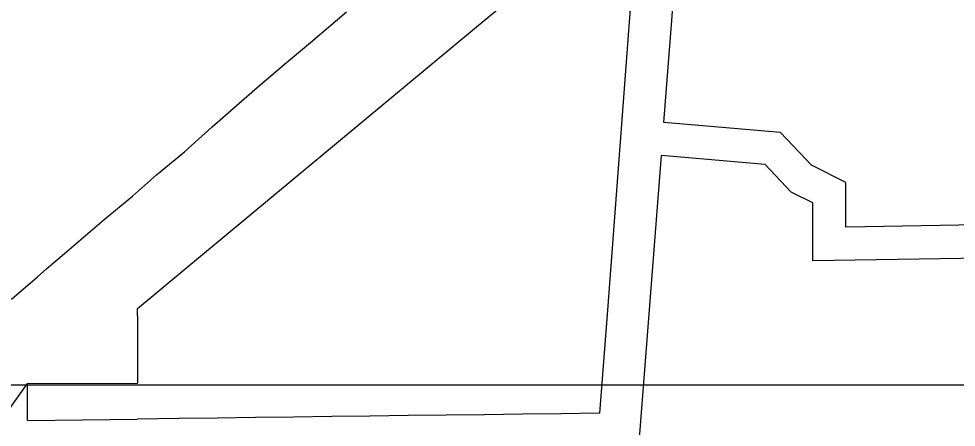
# Model space of a CAD drawing. Extents: x -25029 to 2274964, y -81170 to 687028.
# Drawn here: x 10120 to 11250, y -64500 to -64007 of the extents above; entities that cross this region are included whole.
import ezdxf

# ---------------------------------------------------------------- set-up
doc = ezdxf.new("R2010")
doc.units = 0
for name, color, linetype in [('81911BEA - RW_X_Fee_RW', 7, 'Continuous'), ('GE_X_CL_2000', 7, 'Continuous'), ('TI_BORDER', 7, 'Continuous')]:
    doc.layers.add(name, color=color, linetype=linetype)

msp = doc.modelspace()

# ---------------------------------------------------------------- linework, layer by layer
at = {"layer": '81911BEA - RW_X_Fee_RW'}
for p, q in [((11038, -64144.1), (10897.6, -64132.3)), ((11075.5, -64183.7), (11038, -64144.1)), ((11019.5, -64182.7), (10894.6, -64172.2)), ((11051.2, -64216.3), (11019.5, -64182.7)), ((11117, -64204.5), (11075.5, -64183.7)), ((11117, -64258.3), (11117, -64204.5)), ((11077, -64229.2), (11051.2, -64216.3)), ((11077, -64299), (11077, -64229.2)), ((11377, -64254.2), (11117, -64258.3)), ((10263.3, -64365.5), (10263.3, -64356.3)), ((10820.5, -64482.7), (10829.9, -64358.4)), ((10263.3, -64365.5), (10263.2, -64446.5)), ((10080.5, -64517.1), (10130.6, -64446.8)), ((10130.5, -64491.5), (10130.6, -64446.8)), ((10130.6, -64446.8), (10263.2, -64446.5)), ((10130.5, -64491.5), (10263, -64489.8))]:
    msp.add_line(p, q, dxfattribs=at)
for points in [[(10897.6, -64132.3), (10911.1, -63957.2), (10915, -63906.5), (10922.7, -63806.7)], [(10829.9, -64358.4), (10855.8, -64016.6), (10864.1, -63906.9), (10868.2, -63852.8)], [(10263.3, -64356.3), (10669.5, -64018.9), (10803.3, -63907.8)], [(10868, -64518.2), (10875.5, -64419.8), (10894.6, -64172.2)], [(11377.7, -64294.2), (11332.8, -64294.9), (11077, -64299)], [(10820.5, -64482.7), (10773.2, -64483.3), (10727.2, -64483.9), (10681.2, -64484.5), (10635.2, -64485.1), (10589.2, -64485.6), (10543.2, -64486.2), (10497.3, -64486.8), (10451.3, -64487.4), (10405.3, -64488), (10359.3, -64488.6), (10313.3, -64489.2), (10263, -64489.8)]]:
    msp.add_lwpolyline(points, dxfattribs=at)
at = {"layer": 'GE_X_CL_2000'}
msp.add_lwpolyline([(10111.2, -64345.1), (10142.8, -64318.2), (10153.9, -64308.4), (10175, -64290), (10222.8, -64249.3), (10257.2, -64221.2), (10286.1, -64195.3), (10319.7, -64167.5), (10353.1, -64137.6), (10382.1, -64112.1), (10407.5, -64089.9), (10442.7, -64059.9), (10471.5, -64035.7), (10515, -63998.6)], dxfattribs=at)
at = {"layer": 'TI_BORDER'}
for points in [[(4951.6, -64448.4), (11951.6, -64448.4), (11951.6, -69048.4), (4951.6, -69048.4)], [(9951.6, -64448.4), (16951.6, -64448.4), (16951.6, -69048.4), (9951.6, -69048.4)]]:
    msp.add_lwpolyline(points, close=True, dxfattribs=at)

doc.saveas('drawing.dxf')
